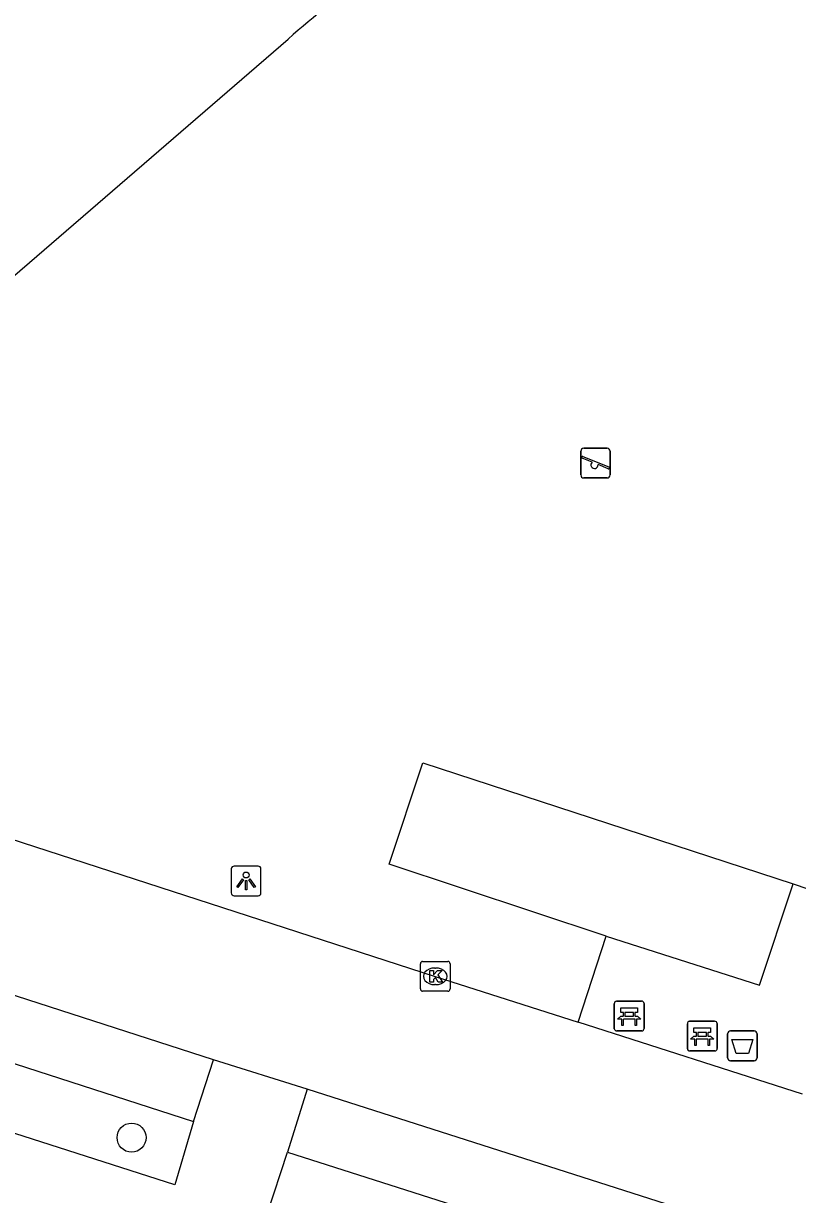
# Model space of a CAD drawing. Extents: x 160676 to 161153, y 383244 to 383713.
# Drawn here: x 160861.23 to 160887.28, y 383404.36 to 383443.78 of the extents above; entities that cross this region are included whole.
import ezdxf

# ---------------------------------------------------------------- set-up
doc = ezdxf.new("R2010")
doc.units = 0
for name, color, linetype in [('IMGEO_Afvalbak', 7, 'Continuous'), ('IMGEO_Bank', 7, 'Continuous'), ('IMGEO_Boom', 7, 'Continuous'), ('IMGEO_Kolk', 7, 'Continuous'), ('IMGEO_Lichtpunt', 7, 'Continuous'), ('IMGEO_Parkeervlak_open', 7, 'Continuous'), ('IMGEO_Rijbaan_lokaal_gesloten', 7, 'Continuous'), ('IMGEO_Rijbaan_lokaal_open', 7, 'Continuous'), ('IMGEO_Speelvoorziening', 7, 'Continuous'), ('IMGEO_Voetpad_gesloten', 7, 'Continuous'), ('IMGEO_Voetpad_halfverhard', 7, 'Continuous'), ('IMGEO_Voetpad_open', 7, 'Continuous')]:
    doc.layers.add(name, color=color, linetype=linetype)

msp = doc.modelspace()

# ---------------------------------------------------------------- linework, layer by layer
at = {"layer": 'IMGEO_Afvalbak'}
for p, q in [((160884.922, 383408.964), (160884.922, 383409.764)), ((160884.922, 383409.764), (160884.922, 383408.964)), ((160885.022, 383409.864), (160885.812, 383409.864)), ((160885.812, 383409.864), (160885.022, 383409.864)), ((160885.912, 383409.764), (160885.912, 383408.964)), ((160885.912, 383408.964), (160885.912, 383409.764)), ((160885.812, 383408.864), (160885.022, 383408.864)), ((160885.022, 383408.864), (160885.812, 383408.864))]:
    msp.add_line(p, q, dxfattribs=at)
msp.add_lwpolyline([(160885.065, 383409.578), (160885.769, 383409.578), (160885.62, 383409.108), (160885.214, 383409.108), (160885.065, 383409.578)], dxfattribs=at)
for centre, start, end in [((160885.022, 383409.764), 90, 180), ((160885.022, 383409.764), 90, 180), ((160885.812, 383409.764), 0, 90), ((160885.812, 383409.764), 360, 90), ((160885.022, 383408.964), 180, 270), ((160885.022, 383408.964), 180, 270), ((160885.812, 383408.964), 270, 0), ((160885.812, 383408.964), 270, 0)]:
    msp.add_arc(centre, 0.1, start, end, dxfattribs=at)
at = {"layer": 'IMGEO_Bank'}
for p, q in [((160881.109, 383409.941), (160881.109, 383410.782)), ((160881.109, 383410.782), (160881.109, 383409.941)), ((160881.184, 383410.866), (160882.025, 383410.866)), ((160882.025, 383410.866), (160881.184, 383410.866)), ((160882.109, 383410.791), (160882.109, 383409.95)), ((160882.109, 383409.95), (160882.109, 383410.791)), ((160881.418, 383410.372), (160881.418, 383410.478)), ((160881.462, 383410.478), (160881.462, 383410.372)), ((160881.75, 383410.484), (160881.468, 383410.484)), ((160881.468, 383410.366), (160881.75, 383410.366)), ((160881.756, 383410.372), (160881.756, 383410.478)), ((160881.8, 383410.478), (160881.8, 383410.372)), ((160881.806, 383410.264), (160881.413, 383410.264)), ((160883.569, 383409.267), (160883.569, 383410.108)), ((160883.569, 383410.108), (160883.569, 383409.267)), ((160883.644, 383410.192), (160884.485, 383410.192)), ((160884.485, 383410.192), (160883.644, 383410.192)), ((160884.569, 383410.117), (160884.569, 383409.276)), ((160884.569, 383409.276), (160884.569, 383410.117)), ((160882.034, 383409.866), (160881.193, 383409.866)), ((160881.193, 383409.866), (160882.034, 383409.866)), ((160884.266, 383409.59), (160883.873, 383409.59)), ((160883.878, 383409.698), (160883.878, 383409.804)), ((160883.922, 383409.804), (160883.922, 383409.698)), ((160884.21, 383409.81), (160883.928, 383409.81)), ((160883.928, 383409.692), (160884.21, 383409.692)), ((160884.216, 383409.698), (160884.216, 383409.804)), ((160884.26, 383409.804), (160884.26, 383409.698)), ((160884.494, 383409.192), (160883.653, 383409.192)), ((160883.653, 383409.192), (160884.494, 383409.192))]:
    msp.add_line(p, q, dxfattribs=at)
for points in [[(160881.356, 383410.264), (160881.214, 383410.264), (160881.326, 383410.366), (160881.412, 383410.366)], [(160881.412, 383410.484), (160881.326, 383410.484), (160881.326, 383410.645), (160881.889, 383410.645), (160881.889, 383410.484), (160881.806, 383410.484)], [(160881.806, 383410.366), (160881.889, 383410.366), (160882.001, 383410.264), (160881.862, 383410.264)], [(160881.406, 383410.257), (160881.406, 383410.05), (160881.363, 383410.05), (160881.363, 383410.257)], [(160881.856, 383410.257), (160881.856, 383410.05), (160881.812, 383410.05), (160881.812, 383410.257)], [(160883.872, 383409.81), (160883.786, 383409.81), (160883.786, 383409.971), (160884.349, 383409.971), (160884.349, 383409.81), (160884.266, 383409.81)], [(160883.816, 383409.59), (160883.674, 383409.59), (160883.786, 383409.692), (160883.872, 383409.692)], [(160883.866, 383409.583), (160883.866, 383409.376), (160883.823, 383409.376), (160883.823, 383409.583)], [(160884.266, 383409.692), (160884.349, 383409.692), (160884.461, 383409.59), (160884.322, 383409.59)], [(160884.316, 383409.583), (160884.316, 383409.376), (160884.272, 383409.376), (160884.272, 383409.583)]]:
    msp.add_lwpolyline(points, dxfattribs=at)
for centre, radius, start, end in [((160881.187, 383410.788), 0.0779, 92.4484, 184.2845), ((160881.187, 383410.788), 0.0779, 92.4484, 184.2845), ((160882.031, 383410.788), 0.0779, 2.4484, 94.2845), ((160882.031, 383410.788), 0.0779, 2.4484, 94.2845), ((160881.411, 383410.477), 0.00671, 2.8957, 87.1043), ((160881.411, 383410.373), 0.00671, 272.8957, 357.1043), ((160881.468, 383410.477), 0.00671, 92.8957, 177.1043), ((160881.468, 383410.373), 0.00671, 182.8957, 267.1043), ((160881.75, 383410.477), 0.00671, 2.8957, 87.1043), ((160881.75, 383410.373), 0.00671, 272.8957, 357.1043), ((160881.807, 383410.477), 0.00671, 92.8957, 177.1043), ((160881.807, 383410.373), 0.00671, 182.8957, 267.1043), ((160881.187, 383409.944), 0.0779, 182.4484, 274.2845), ((160881.187, 383409.944), 0.0779, 182.4484, 274.2845), ((160881.356, 383410.257), 0.00671, 2.8957, 87.1043), ((160881.413, 383410.257), 0.00671, 92.8957, 177.1043), ((160881.805, 383410.257), 0.00671, 2.8957, 87.1043), ((160881.862, 383410.257), 0.00671, 92.8957, 177.1043), ((160882.031, 383409.944), 0.0779, 272.4484, 4.2845), ((160882.031, 383409.944), 0.0779, 272.4484, 4.2845), ((160883.647, 383410.114), 0.0779, 92.4484, 184.2845), ((160883.647, 383410.114), 0.0779, 92.4484, 184.2845), ((160884.491, 383410.114), 0.0779, 2.4484, 94.2845), ((160884.491, 383410.114), 0.0779, 2.4484, 94.2845), ((160883.816, 383409.583), 0.00671, 2.8957, 87.1043), ((160883.873, 383409.583), 0.00671, 92.8957, 177.1043), ((160883.871, 383409.803), 0.00671, 2.8957, 87.1043), ((160883.871, 383409.699), 0.00671, 272.8957, 357.1043), ((160883.928, 383409.803), 0.00671, 92.8957, 177.1043), ((160883.928, 383409.699), 0.00671, 182.8957, 267.1043), ((160884.21, 383409.803), 0.00671, 2.8957, 87.1043), ((160884.21, 383409.699), 0.00671, 272.8957, 357.1043), ((160884.267, 383409.803), 0.00671, 92.8957, 177.1043), ((160884.267, 383409.699), 0.00671, 182.8957, 267.1043), ((160884.265, 383409.583), 0.00671, 2.8957, 87.1043), ((160884.322, 383409.583), 0.00671, 92.8957, 177.1043), ((160883.647, 383409.27), 0.0779, 182.4484, 274.2845), ((160883.647, 383409.27), 0.0779, 182.4484, 274.2845), ((160884.491, 383409.27), 0.0779, 272.4484, 4.2845), ((160884.491, 383409.27), 0.0779, 272.4484, 4.2845)]:
    msp.add_arc(centre, radius, start, end, dxfattribs=at)
at = {"layer": 'IMGEO_Boom'}
msp.add_circle((160864.867, 383406.274), 0.489, dxfattribs=at)
at = {"layer": 'IMGEO_Kolk'}
for p, q in [((160874.584, 383411.277), (160874.584, 383412.129)), ((160874.659, 383412.203), (160875.511, 383412.203)), ((160875.072, 383411.983), (160875.097, 383411.983)), ((160875.585, 383412.129), (160875.585, 383411.277)), ((160875.511, 383411.203), (160874.659, 383411.203)), ((160875.095, 383411.423), (160875.07, 383411.423))]:
    msp.add_line(p, q, dxfattribs=at)
for points in [[(160874.584, 383411.277), (160874.584, 383412.129)], [(160874.659, 383412.203), (160875.511, 383412.203)], [(160875.585, 383412.129), (160875.585, 383411.277)], [(160874.905, 383411.903), (160875.028, 383411.903), (160875.028, 383411.752), (160875.158, 383411.903), (160875.322, 383411.903), (160875.176, 383411.752), (160875.329, 383411.503), (160875.177, 383411.503), (160875.092, 383411.667), (160875.028, 383411.6), (160875.028, 383411.503), (160874.905, 383411.503), (160874.905, 383411.903)], [(160875.511, 383411.203), (160874.659, 383411.203)]]:
    msp.add_lwpolyline(points, dxfattribs=at)
for centre, start, end in [((160874.661, 383412.127), 91.552, 178.448), ((160874.661, 383412.127), 91.552, 178.448), ((160875.509, 383412.127), 1.552, 88.448), ((160875.509, 383412.127), 1.552, 88.448), ((160874.661, 383411.279), 181.552, 268.448), ((160874.661, 383411.279), 181.552, 268.448), ((160875.509, 383411.279), 271.552, 358.448), ((160875.509, 383411.279), 271.552, 358.448)]:
    msp.add_arc(centre, 0.0765, start, end, dxfattribs=at)
for centre, major_axis, ratio, start_param, end_param in [((160875.071, 383411.703), (-0.387, 0.002), 0.722429, 4.712389, 7.853982), ((160875.096, 383411.703), (-0.39, 0.002), 0.717154, 1.570796, 4.712389)]:
    msp.add_ellipse(centre, major_axis=major_axis, ratio=ratio, start_param=start_param, end_param=end_param, dxfattribs=at)
at = {"layer": 'IMGEO_Lichtpunt'}
for p, q in [((160868.222, 383415.317), (160868.222, 383414.51)), ((160868.222, 383415.317), (160868.222, 383414.51)), ((160869.124, 383415.412), (160868.316, 383415.412)), ((160869.124, 383415.412), (160868.316, 383415.412)), ((160869.218, 383414.51), (160869.218, 383415.317)), ((160869.218, 383414.51), (160869.218, 383415.317)), ((160868.316, 383414.416), (160869.124, 383414.416)), ((160868.316, 383414.416), (160869.124, 383414.416))]:
    msp.add_line(p, q, dxfattribs=at)
for points in [[(160868.596, 383414.981), (160868.635, 383414.953), (160868.447, 383414.691), (160868.409, 383414.718), (160868.596, 383414.981)], [(160868.698, 383414.933), (160868.745, 383414.933), (160868.745, 383414.611), (160868.698, 383414.611), (160868.698, 383414.933)], [(160868.808, 383414.953), (160868.846, 383414.98), (160869.033, 383414.718), (160868.994, 383414.69), (160868.808, 383414.953)]]:
    msp.add_lwpolyline(points, dxfattribs=at)
msp.add_circle((160868.721, 383415.115), 0.0994, dxfattribs=at)
for centre, start, end in [((160868.316, 383415.317), 90, 180), ((160868.316, 383415.317), 90, 180), ((160869.124, 383415.317), 0, 90), ((160869.124, 383415.317), 0, 90), ((160868.316, 383414.51), 180, 270), ((160868.316, 383414.51), 180, 270), ((160869.124, 383414.51), 270, 0), ((160869.124, 383414.51), 270, 360)]:
    msp.add_arc(centre, 0.0946, start, end, dxfattribs=at)
at = {"layer": 'IMGEO_Parkeervlak_open'}
for points in [[(160851.186, 383411.909), (160866.952, 383406.817)], [(160870.118, 383405.788), (160898.75, 383396.637)]]:
    msp.add_lwpolyline(points, dxfattribs=at)
at = {"layer": 'IMGEO_Rijbaan_lokaal_gesloten'}
msp.add_lwpolyline([(160846.229, 383422.614), (160870.136, 383443.254)], dxfattribs=at)
msp.add_arc((160883.33, 383428.648), 19.683, 121.8052, 132.0905, dxfattribs=at)
at = {"layer": 'IMGEO_Rijbaan_lokaal_open'}
for points in [[(160845.536, 383421.266), (160858.652, 383417.028), (160875.085, 383411.703), (160879.89, 383410.16)], [(160867.624, 383408.896), (160851.814, 383414.001)], [(160887.438, 383407.737), (160879.89, 383410.16)], [(160870.773, 383407.909), (160867.624, 383408.896)], [(160899.445, 383398.723), (160870.773, 383407.909)]]:
    msp.add_lwpolyline(points, dxfattribs=at)
at = {"layer": 'IMGEO_Speelvoorziening'}
for p, q in [((160879.981, 383428.579), (160879.981, 383429.379)), ((160879.981, 383429.379), (160879.981, 383428.579)), ((160880.081, 383429.479), (160880.871, 383429.479)), ((160880.871, 383429.479), (160880.081, 383429.479)), ((160880.971, 383429.379), (160880.971, 383428.579)), ((160880.971, 383428.579), (160880.971, 383429.379)), ((160880.364, 383429.007), (160880.025, 383429.144)), ((160880.05, 383429.204), (160880.926, 383428.851)), ((160880.902, 383428.791), (160880.562, 383428.928)), ((160880.871, 383428.479), (160880.081, 383428.479)), ((160880.081, 383428.479), (160880.871, 383428.479))]:
    msp.add_line(p, q, dxfattribs=at)
for centre, radius, start, end in [((160880.081, 383429.379), 0.1, 90, 180), ((160880.081, 383429.379), 0.1, 90, 180), ((160880.871, 383429.379), 0.1, 0, 90), ((160880.871, 383429.379), 0.1, 360, 90), ((160880.038, 383429.174), 0.0327, 68.078, 248.078), ((160880.443, 383428.917), 0.12, 130.9928, 5.1632), ((160880.081, 383428.579), 0.1, 180, 270), ((160880.081, 383428.579), 0.1, 180, 270), ((160880.871, 383428.579), 0.1, 270, 0), ((160880.871, 383428.579), 0.1, 270, 0), ((160880.914, 383428.821), 0.0327, 248.078, 68.078)]:
    msp.add_arc(centre, radius, start, end, dxfattribs=at)
at = {"layer": 'IMGEO_Voetpad_gesloten'}
for points in [[(160887.126, 383414.813), (160887.16, 383414.802), (160887.586, 383414.657), (160891.964, 383428.057), (160891.102, 383428.361), (160891.945, 383430.913), (160892.817, 383430.636), (160896.603, 383442.142), (160898.917, 383449.21)], [(160880.837, 383413.055), (160885.997, 383411.403), (160887.126, 383414.813)], [(160879.89, 383410.16), (160880.837, 383413.055)]]:
    msp.add_lwpolyline(points, dxfattribs=at)
at = {"layer": 'IMGEO_Voetpad_halfverhard'}
msp.add_lwpolyline([(160880.837, 383413.055), (160873.539, 383415.484), (160874.668, 383418.894), (160887.126, 383414.813)], dxfattribs=at)
at = {"layer": 'IMGEO_Voetpad_open'}
for points in [[(160866.952, 383406.817), (160866.327, 383404.687), (160850.434, 383409.78), (160851.186, 383411.909)], [(160866.952, 383406.817), (160867.624, 383408.896)], [(160870.773, 383407.909), (160870.118, 383405.788)], [(160898.75, 383396.637), (160898.106, 383394.467), (160869.425, 383403.701), (160870.118, 383405.788)]]:
    msp.add_lwpolyline(points, dxfattribs=at)

doc.saveas('drawing.dxf')
